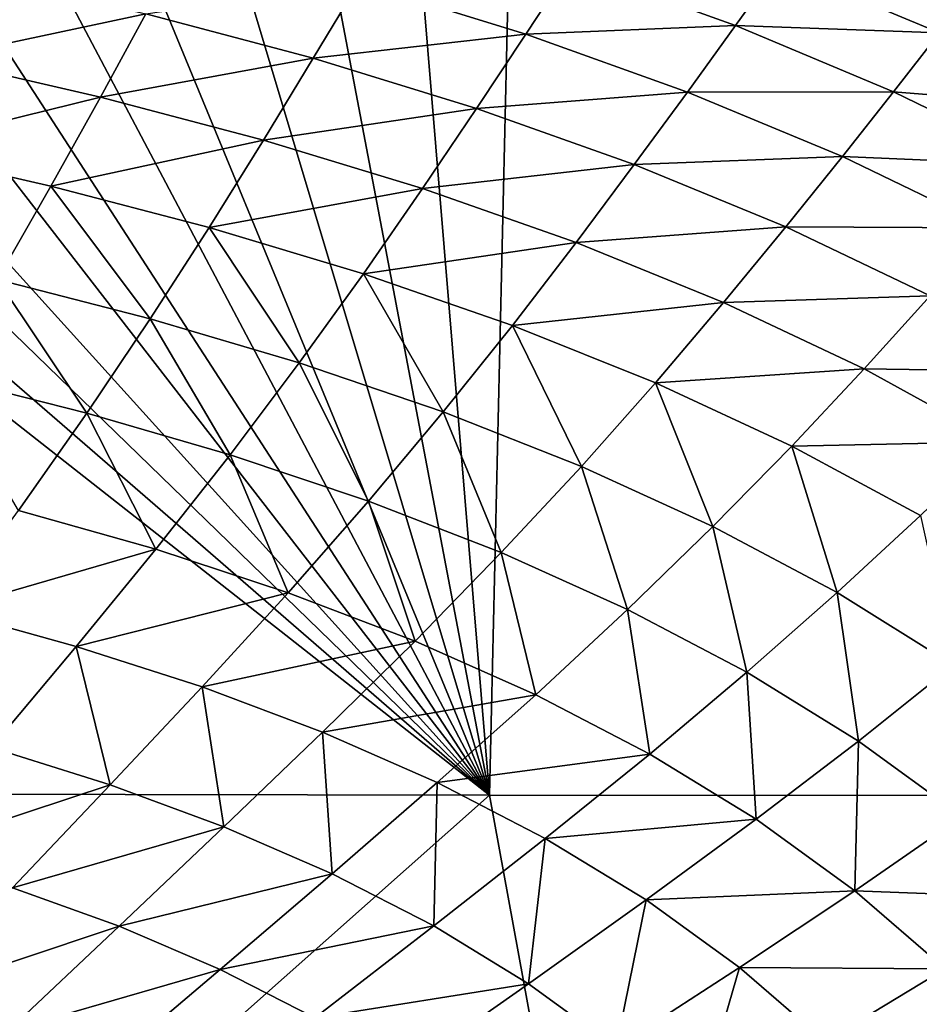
# Model space of a CAD drawing. Header units: metres. Extents: x -105 to 105, y -68 to 103.
# Tile 388 of 416: x 92.85 to 97.04, y 60.43 to 65. Entities that reach past the tile are written whole.
import ezdxf

# ---------------------------------------------------------------- set-up
doc = ezdxf.new("R2010")
doc.units = ezdxf.units.M
doc.layers.add('solid_FIT-BATH-150_SW0001_01', color=7, linetype='CONTINUOUS')

msp = doc.modelspace()

# ---------------------------------------------------------------- linework, layer by layer
at = {"layer": 'solid_FIT-BATH-150_SW0001_01'}
for points in [[(87.417076, 61.410976, 16.429522), (95.036903, 61.398209, 16.499418), (87.791061, 67.090935, 16.36808)], [(95.036903, 61.398209, 16.499418), (88.483688, 67.083801, 16.372845), (87.791061, 67.090935, 16.36808)], [(95.036903, 61.398209, 16.499418), (89.193069, 67.070999, 16.377872), (88.483688, 67.083801, 16.372845)], [(95.036903, 61.398209, 16.499418), (89.925262, 67.0513, 16.38323), (89.193069, 67.070999, 16.377872)], [(95.036903, 61.398209, 16.499418), (90.677856, 67.025764, 16.388901), (89.925262, 67.0513, 16.38323)], [(95.036903, 61.398209, 16.499418), (91.410355, 66.993103, 16.394621), (90.677856, 67.025764, 16.388901)], [(95.036903, 61.398209, 16.499418), (92.100853, 66.952835, 16.400232), (91.410355, 66.993103, 16.394621)], [(95.036903, 61.398209, 16.499418), (92.765099, 66.905388, 16.405838), (92.100853, 66.952835, 16.400232)], [(95.036903, 61.398209, 16.499418), (93.403191, 66.850029, 16.411446), (92.765099, 66.905388, 16.405838)], [(95.036903, 61.398209, 16.499418), (94.014114, 66.786552, 16.417046), (93.403191, 66.850029, 16.411446)], [(95.036903, 61.398209, 16.499418), (94.598137, 66.71524, 16.422632), (94.014114, 66.786552, 16.417046)], [(95.036903, 61.398209, 16.499418), (95.158379, 66.635063, 16.428244), (94.598137, 66.71524, 16.422632)], [(95.036903, 61.398209, 16.499418), (102.660873, 61.39254, 16.581371), (95.158379, 66.635063, 16.428244)], [(102.660873, 61.39254, 16.581371), (95.696823, 66.545441, 16.433899), (95.158379, 66.635063, 16.428244)], [(102.660873, 61.39254, 16.581371), (96.212257, 66.446808, 16.439579), (95.696823, 66.545441, 16.433899)], [(102.660873, 61.39254, 16.581371), (96.705032, 66.338745, 16.445293), (96.212257, 66.446808, 16.439579)], [(102.660873, 61.39254, 16.581371), (97.17556, 66.220833, 16.451048), (96.705032, 66.338745, 16.445293)], [(95.206345, 64.934608, -16.138351), (94.429756, 65.174225, -16.162619), (95.413979, 65.250183, -15.48415)], [(95.206345, 64.934608, -16.138351), (95.413979, 65.250183, -15.48415), (96.180222, 64.974609, -15.457746)], [(96.180222, 64.974609, -15.457746), (95.413979, 65.250183, -15.48415), (96.380882, 65.254036, -14.730504)], [(96.180222, 64.974609, -15.457746), (96.380882, 65.254036, -14.730504), (97.129395, 64.94014, -14.703103)], [(97.129395, 64.94014, -14.703103), (96.380882, 65.254036, -14.730504), (97.319908, 65.185387, -13.902122)], [(92.456673, 64.819649, -17.296089), (92.64679, 65.211655, -16.783215), (93.43998, 65.029205, -16.766224)], [(94.218658, 64.822388, -16.74498), (93.43998, 65.029205, -16.766224), (94.429756, 65.174225, -16.162619)], [(94.218658, 64.822388, -16.74498), (94.429756, 65.174225, -16.162619), (95.206345, 64.934608, -16.138351)], [(93.229027, 64.641968, -17.278337), (92.456673, 64.819649, -17.296089), (93.43998, 65.029205, -16.766224)], [(93.229027, 64.641968, -17.278337), (93.43998, 65.029205, -16.766224), (94.218658, 64.822388, -16.74498)], [(95.957069, 64.665581, -16.110651), (95.206345, 64.934608, -16.138351), (96.180222, 64.974609, -15.457746)], [(95.957069, 64.665581, -16.110651), (96.180222, 64.974609, -15.457746), (96.915787, 64.666939, -15.428523)], [(96.915787, 64.666939, -15.428523), (96.180222, 64.974609, -15.457746), (97.129395, 64.94014, -14.703103)], [(96.915787, 64.666939, -15.428523), (97.129395, 64.94014, -14.703103), (97.842415, 64.591728, -14.673538)], [(94.977188, 64.589378, -16.719896), (94.218658, 64.822388, -16.74498), (95.206345, 64.934608, -16.138351)], [(94.977188, 64.589378, -16.719896), (95.206345, 64.934608, -16.138351), (95.957069, 64.665581, -16.110651)], [(92.249489, 64.399963, -17.741241), (92.456673, 64.819649, -17.296089), (93.229027, 64.641968, -17.278337)], [(93.987206, 64.441628, -17.25658), (93.229027, 64.641968, -17.278337), (94.218658, 64.822388, -16.74498)], [(93.987206, 64.441628, -17.25658), (94.218658, 64.822388, -16.74498), (94.977188, 64.589378, -16.719896)], [(95.710487, 64.328514, -16.691442), (94.977188, 64.589378, -16.719896), (95.957069, 64.665581, -16.110651)], [(95.710487, 64.328514, -16.691442), (95.957069, 64.665581, -16.110651), (96.677849, 64.365868, -16.080086)], [(96.677849, 64.365868, -16.080086), (95.957069, 64.665581, -16.110651), (96.915787, 64.666939, -15.428523)], [(96.677849, 64.365868, -16.080086), (96.915787, 64.666939, -15.428523), (97.616638, 64.326019, -15.397043)], [(97.616638, 64.326019, -15.397043), (96.915787, 64.666939, -15.428523), (97.842415, 64.591728, -14.673538)], [(92.999054, 64.228485, -17.722935), (92.249489, 64.399963, -17.741241), (93.229027, 64.641968, -17.278337)], [(92.999054, 64.228485, -17.722935), (93.229027, 64.641968, -17.278337), (93.987206, 64.441628, -17.25658)], [(94.725708, 64.216759, -17.231213), (93.987206, 64.441628, -17.25658), (94.977188, 64.589378, -16.719896)], [(94.725708, 64.216759, -17.231213), (94.977188, 64.589378, -16.719896), (95.710487, 64.328514, -16.691442)], [(93.734741, 64.036041, -17.701057), (92.999054, 64.228485, -17.722935), (93.987206, 64.441628, -17.25658)], [(93.734741, 64.036041, -17.701057), (93.987206, 64.441628, -17.25658), (94.725708, 64.216759, -17.231213)], [(92.749809, 63.794846, -18.105057), (92.249489, 64.399963, -17.741241), (92.999054, 64.228485, -17.722935)], [(96.414574, 64.038445, -16.660179), (95.710487, 64.328514, -16.691442), (96.677849, 64.365868, -16.080086)], [(96.414574, 64.038445, -16.660179), (96.677849, 64.365868, -16.080086), (97.364723, 64.034248, -16.047241)], [(97.364723, 64.034248, -16.047241), (96.677849, 64.365868, -16.080086), (97.616638, 64.326019, -15.397043)], [(95.439613, 63.96563, -17.202669), (94.725708, 64.216759, -17.231213), (95.710487, 64.328514, -16.691442)], [(95.439613, 63.96563, -17.202669), (95.710487, 64.328514, -16.691442), (96.414574, 64.038445, -16.660179)], [(93.460976, 63.61153, -18.083405), (92.749809, 63.794846, -18.105057), (92.999054, 64.228485, -17.722935)], [(93.460976, 63.61153, -18.083405), (92.999054, 64.228485, -17.722935), (93.734741, 64.036041, -17.701057)], [(94.451225, 63.820698, -17.675953), (93.734741, 64.036041, -17.701057), (94.725708, 64.216759, -17.231213)], [(94.451225, 63.820698, -17.675953), (94.725708, 64.216759, -17.231213), (95.439613, 63.96563, -17.202669)], [(94.153358, 63.406822, -18.05904), (93.460976, 63.61153, -18.083405), (93.734741, 64.036041, -17.701057)], [(94.153358, 63.406822, -18.05904), (93.734741, 64.036041, -17.701057), (94.451225, 63.820698, -17.675953)], [(96.125046, 63.686794, -17.171478), (95.439613, 63.96563, -17.202669), (96.414574, 64.038445, -16.660179)], [(96.125046, 63.686794, -17.171478), (96.414574, 64.038445, -16.660179), (97.085594, 63.717857, -16.626682)], [(97.085594, 63.717857, -16.626682), (96.414574, 64.038445, -16.660179), (97.364723, 64.034248, -16.047241)], [(95.143715, 63.580666, -17.648003), (94.451225, 63.820698, -17.675953), (95.439613, 63.96563, -17.202669)], [(95.143715, 63.580666, -17.648003), (95.439613, 63.96563, -17.202669), (96.125046, 63.686794, -17.171478)], [(93.165611, 63.172894, -18.409079), (92.481071, 63.346008, -18.430243), (92.749809, 63.794846, -18.105057)], [(93.165611, 63.172894, -18.409079), (92.749809, 63.794846, -18.105057), (93.460976, 63.61153, -18.083405)], [(94.822334, 63.17886, -18.032265), (94.153358, 63.406822, -18.05904), (94.451225, 63.820698, -17.675953)], [(94.822334, 63.17886, -18.032265), (94.451225, 63.820698, -17.675953), (95.143715, 63.580666, -17.648003)], [(96.778267, 63.378819, -17.138176), (96.125046, 63.686794, -17.171478), (97.085594, 63.717857, -16.626682)], [(96.778267, 63.378819, -17.138176), (97.085594, 63.717857, -16.626682), (97.719704, 63.365437, -16.591524)], [(95.808464, 63.314373, -17.617666), (95.143715, 63.580666, -17.648003), (96.125046, 63.686794, -17.171478)], [(95.808464, 63.314373, -17.617666), (96.125046, 63.686794, -17.171478), (96.778267, 63.378819, -17.138176)], [(93.831772, 62.979668, -18.385815), (93.165611, 63.172894, -18.409079), (93.460976, 63.61153, -18.083405)], [(93.831772, 62.979668, -18.385815), (93.460976, 63.61153, -18.083405), (94.153358, 63.406822, -18.05904)], [(95.46431, 62.925976, -18.003456), (94.822334, 63.17886, -18.032265), (95.143715, 63.580666, -17.648003)], [(95.46431, 62.925976, -18.003456), (95.143715, 63.580666, -17.648003), (95.808464, 63.314373, -17.617666)], [(94.475082, 62.764423, -18.360664), (93.831772, 62.979668, -18.385815), (94.153358, 63.406822, -18.05904)], [(94.475082, 62.764423, -18.360664), (94.153358, 63.406822, -18.05904), (94.822334, 63.17886, -18.032265)], [(92.848412, 62.721386, -18.684713), (92.481071, 63.346008, -18.430243), (93.165611, 63.172894, -18.409079)], [(96.441864, 63.020279, -17.585413), (95.808464, 63.314373, -17.617666), (96.778267, 63.378819, -17.138176)], [(96.441864, 63.020279, -17.585413), (96.778267, 63.378819, -17.138176), (97.395531, 63.040283, -17.103296)], [(97.395531, 63.040283, -17.103296), (96.778267, 63.378819, -17.138176), (97.719704, 63.365437, -16.591524)], [(96.075806, 62.64653, -17.972994), (95.46431, 62.925976, -18.003456), (95.808464, 63.314373, -17.617666)], [(96.075806, 62.64653, -17.972994), (95.808464, 63.314373, -17.617666), (96.441864, 63.020279, -17.585413)], [(93.48616, 62.540371, -18.662699), (92.848412, 62.721386, -18.684713), (93.165611, 63.172894, -18.409079)], [(93.48616, 62.540371, -18.662699), (93.165611, 63.172894, -18.409079), (93.831772, 62.979668, -18.385815)], [(95.092125, 62.525429, -18.333902), (94.475082, 62.764423, -18.360664), (94.822334, 63.17886, -18.032265)], [(95.092125, 62.525429, -18.333902), (94.822334, 63.17886, -18.032265), (95.46431, 62.925976, -18.003456)], [(96.653343, 62.338875, -17.941259), (96.075806, 62.64653, -17.972994), (96.441864, 63.020279, -17.585413)], [(97.040298, 62.696838, -17.551714), (96.441864, 63.020279, -17.585413), (97.395531, 63.040283, -17.103296)], [(96.653343, 62.338875, -17.941259), (96.441864, 63.020279, -17.585413), (97.040298, 62.696838, -17.551714)], [(94.101608, 62.338352, -18.639372), (93.48616, 62.540371, -18.662699), (93.831772, 62.979668, -18.385815)], [(94.101608, 62.338352, -18.639372), (93.831772, 62.979668, -18.385815), (94.475082, 62.764423, -18.360664)], [(95.679558, 62.260979, -18.305809), (95.092125, 62.525429, -18.333902), (95.46431, 62.925976, -18.003456)], [(95.679558, 62.260979, -18.305809), (95.46431, 62.925976, -18.003456), (96.075806, 62.64653, -17.972994)], [(94.691505, 62.113583, -18.614908), (94.101608, 62.338352, -18.639372), (94.475082, 62.764423, -18.360664)], [(94.691505, 62.113583, -18.614908), (94.475082, 62.764423, -18.360664), (95.092125, 62.525429, -18.333902)], [(92.509125, 62.257, -18.917171), (92.848412, 62.721386, -18.684713), (93.48616, 62.540371, -18.662699)], [(97.193771, 62.001492, -17.908657), (96.653343, 62.338875, -17.941259), (97.040298, 62.696838, -17.551714)], [(96.23407, 61.96936, -18.276663), (95.679558, 62.260979, -18.305809), (96.075806, 62.64653, -17.972994)], [(96.23407, 61.96936, -18.276663), (96.075806, 62.64653, -17.972994), (96.653343, 62.338875, -17.941259)], [(93.116234, 62.08886, -18.896317), (92.509125, 62.257, -18.917171), (93.48616, 62.540371, -18.662699)], [(93.116234, 62.08886, -18.896317), (93.48616, 62.540371, -18.662699), (94.101608, 62.338352, -18.639372)], [(95.252693, 61.864319, -18.589481), (94.691505, 62.113583, -18.614908), (95.092125, 62.525429, -18.333902)], [(95.252693, 61.864319, -18.589481), (95.092125, 62.525429, -18.333902), (95.679558, 62.260979, -18.305809)], [(93.701576, 61.900517, -18.874743), (93.116234, 62.08886, -18.896317), (94.101608, 62.338352, -18.639372)], [(93.701576, 61.900517, -18.874743), (94.101608, 62.338352, -18.639372), (94.691505, 62.113583, -18.614908)], [(96.752663, 61.648983, -18.246771), (96.23407, 61.96936, -18.276663), (96.653343, 62.338875, -17.941259)], [(96.752663, 61.648983, -18.246771), (96.653343, 62.338875, -17.941259), (97.193771, 62.001492, -17.908657)], [(92.721725, 61.619438, -19.093384), (92.509125, 62.257, -18.917171), (93.116234, 62.08886, -18.896317)], [(95.782028, 61.588829, -18.563269), (95.252693, 61.864319, -18.589481), (95.679558, 62.260979, -18.305809)], [(95.782028, 61.588829, -18.563269), (95.679558, 62.260979, -18.305809), (96.23407, 61.96936, -18.276663)], [(94.262085, 61.690231, -18.852533), (93.701576, 61.900517, -18.874743), (94.691505, 62.113583, -18.614908)], [(94.262085, 61.690231, -18.852533), (94.691505, 62.113583, -18.614908), (95.252693, 61.864319, -18.589481)], [(93.274689, 61.445534, -19.073204), (92.721725, 61.619438, -19.093384), (93.116234, 62.08886, -18.896317)], [(93.274689, 61.445534, -19.073204), (93.116234, 62.08886, -18.896317), (93.701576, 61.900517, -18.874743)], [(96.276672, 61.285492, -18.53648), (95.782028, 61.588829, -18.563269), (96.23407, 61.96936, -18.276663)], [(96.276672, 61.285492, -18.53648), (96.23407, 61.96936, -18.276663), (96.752663, 61.648983, -18.246771)], [(97.233612, 61.298748, -18.216547), (96.752663, 61.648983, -18.246771), (97.193771, 62.001492, -17.908657)], [(93.803574, 61.250381, -19.052902), (93.274689, 61.445534, -19.073204), (93.701576, 61.900517, -18.874743)], [(93.803574, 61.250381, -19.052902), (93.701576, 61.900517, -18.874743), (94.262085, 61.690231, -18.852533)], [(94.794807, 61.456287, -18.829773), (94.262085, 61.690231, -18.852533), (95.252693, 61.864319, -18.589481)], [(94.794807, 61.456287, -18.829773), (95.252693, 61.864319, -18.589481), (95.782028, 61.588829, -18.563269)], [(94.305626, 61.032307, -19.032497), (93.803574, 61.250381, -19.052902), (94.262085, 61.690231, -18.852533)], [(94.305626, 61.032307, -19.032497), (94.262085, 61.690231, -18.852533), (94.794807, 61.456287, -18.829773)], [(96.735046, 60.953171, -18.509451), (96.276672, 61.285492, -18.53648), (96.752663, 61.648983, -18.246771)], [(96.735046, 60.953171, -18.509451), (96.752663, 61.648983, -18.246771), (97.233612, 61.298748, -18.216547)], [(92.302727, 61.125378, -19.260164), (92.721725, 61.619438, -19.093384), (93.274689, 61.445534, -19.073204)], [(95.296791, 61.196964, -18.806545), (94.794807, 61.456287, -18.829773), (95.782028, 61.588829, -18.563269)], [(95.296791, 61.196964, -18.806545), (95.782028, 61.588829, -18.563269), (96.276672, 61.285492, -18.53648)], [(92.82103, 60.967056, -19.240814), (92.302727, 61.125378, -19.260164), (93.274689, 61.445534, -19.073204)], [(92.82103, 60.967056, -19.240814), (93.274689, 61.445534, -19.073204), (93.803574, 61.250381, -19.052902)], [(94.778114, 60.789635, -19.012005), (94.305626, 61.032307, -19.032497), (94.794807, 61.456287, -18.829773)], [(94.778114, 60.789635, -19.012005), (94.794807, 61.456287, -18.829773), (95.296791, 61.196964, -18.806545)], [(88.729195, 55.796703, 16.497967), (95.036903, 61.398209, 16.499418), (87.417076, 61.410976, 16.429522)], [(88.729195, 55.796703, 16.497967), (96.062462, 55.791603, 16.580244), (95.036903, 61.398209, 16.499418)], [(96.062462, 55.791603, 16.580244), (102.660873, 61.39254, 16.581371), (95.036903, 61.398209, 16.499418)], [(96.062462, 55.791603, 16.580244), (103.396858, 55.78376, 16.676132), (102.660873, 61.39254, 16.581371)], [(95.765388, 60.910656, -18.782972), (95.296791, 61.196964, -18.806545), (96.276672, 61.285492, -18.53648)], [(95.765388, 60.910656, -18.782972), (96.276672, 61.285492, -18.53648), (96.735046, 60.953171, -18.509451)], [(96.735046, 60.953171, -18.509451), (97.233612, 61.298748, -18.216547), (97.675514, 60.917675, -18.186436)], [(93.316025, 60.788147, -19.221853), (92.82103, 60.967056, -19.240814), (93.803574, 61.250381, -19.052902)], [(93.316025, 60.788147, -19.221853), (93.803574, 61.250381, -19.052902), (94.305626, 61.032307, -19.032497)], [(95.21859, 60.520794, -18.99147), (94.778114, 60.789635, -19.012005), (95.296791, 61.196964, -18.806545)], [(95.21859, 60.520794, -18.99147), (95.296791, 61.196964, -18.806545), (95.765388, 60.910656, -18.782972)], [(93.78521, 60.587021, -19.20326), (93.316025, 60.788147, -19.221853), (94.305626, 61.032307, -19.032497)], [(93.78521, 60.587021, -19.20326), (94.305626, 61.032307, -19.032497), (94.778114, 60.789635, -19.012005)], [(92.341255, 60.46339, -19.382751), (92.82103, 60.967056, -19.240814), (93.316025, 60.788147, -19.221853)], [(96.199158, 60.596218, -18.759306), (95.765388, 60.910656, -18.782972), (96.735046, 60.953171, -18.509451)], [(96.199158, 60.596218, -18.759306), (96.735046, 60.953171, -18.509451), (97.155884, 60.590847, -18.482548)], [(97.155884, 60.590847, -18.482548), (96.735046, 60.953171, -18.509451), (97.675514, 60.917675, -18.186436)], [(95.625786, 60.224667, -18.971071), (95.21859, 60.520794, -18.99147), (95.765388, 60.910656, -18.782972)], [(95.625786, 60.224667, -18.971071), (95.765388, 60.910656, -18.782972), (96.199158, 60.596218, -18.759306)], [(92.800102, 60.301945, -19.364536), (92.341255, 60.46339, -19.382751), (93.316025, 60.788147, -19.221853)], [(92.800102, 60.301945, -19.364536), (93.316025, 60.788147, -19.221853), (93.78521, 60.587021, -19.20326)], [(94.226082, 60.362045, -19.185017), (93.78521, 60.587021, -19.20326), (94.778114, 60.789635, -19.012005)], [(94.226082, 60.362045, -19.185017), (94.778114, 60.789635, -19.012005), (95.21859, 60.520794, -18.99147)], [(95.998741, 59.900238, -18.95101), (95.625786, 60.224667, -18.971071), (96.199158, 60.596218, -18.759306)], [(95.998741, 59.900238, -18.95101), (96.199158, 60.596218, -18.759306), (96.596985, 60.252628, -18.735832)], [(96.596985, 60.252628, -18.735832), (96.199158, 60.596218, -18.759306), (97.155884, 60.590847, -18.482548)], [(96.596985, 60.252628, -18.735832), (97.155884, 60.590847, -18.482548), (97.53791, 60.197498, -18.456139)], [(93.2342, 60.118992, -19.34717), (92.800102, 60.301945, -19.364536), (93.78521, 60.587021, -19.20326)], [(93.2342, 60.118992, -19.34717), (93.78521, 60.587021, -19.20326), (94.226082, 60.362045, -19.185017)], [(94.636414, 60.111691, -19.167126), (94.226082, 60.362045, -19.185017), (95.21859, 60.520794, -18.99147)], [(94.636414, 60.111691, -19.167126), (95.21859, 60.520794, -18.99147), (95.625786, 60.224667, -18.971071)]]:
    msp.add_3dface(points, dxfattribs=at)

doc.saveas('drawing.dxf')
